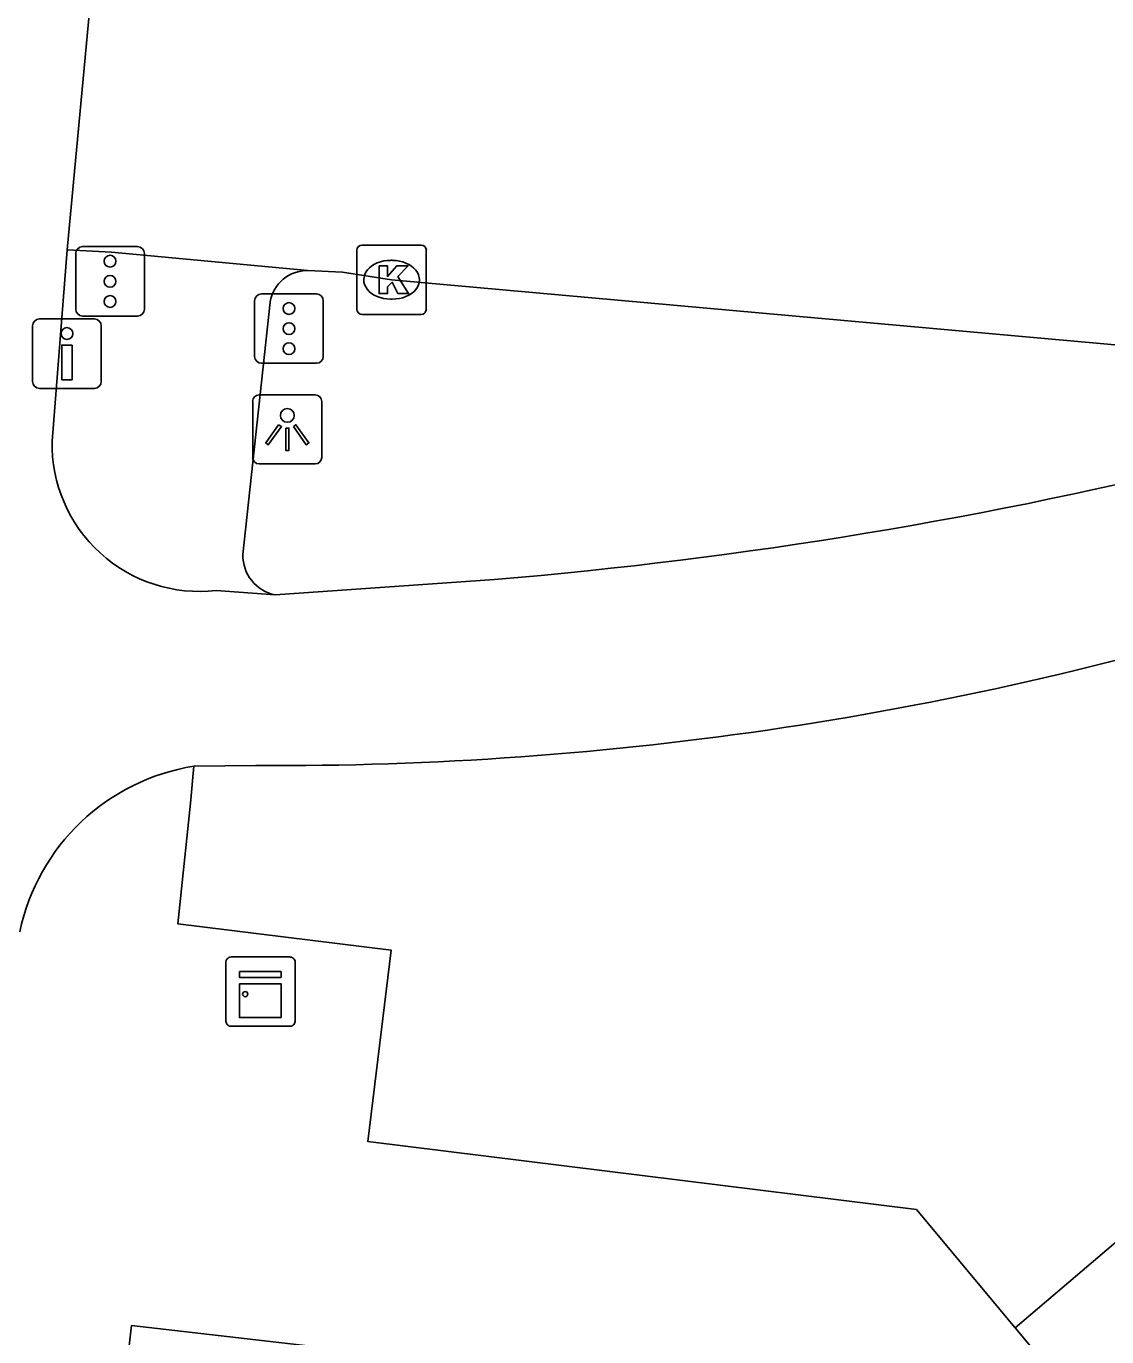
# Model space of a CAD drawing. Extents: x 161243 to 161752, y 384138 to 384885.
# Drawn here: x 161311.87 to 161327.44, y 384646.58 to 384665.48 of the extents above; entities that cross this region are included whole.
import ezdxf

# ---------------------------------------------------------------- set-up
doc = ezdxf.new("R2010")
doc.units = 0
for name, color, linetype in [('IMGEO_Drukknoppaal', 7, 'Continuous'), ('IMGEO_Fietspad_gesloten', 7, 'Continuous'), ('IMGEO_Kast', 7, 'Continuous'), ('IMGEO_Kolk', 7, 'Continuous'), ('IMGEO_Lichtpunt', 7, 'Continuous'), ('IMGEO_Rijbaan_lokaal_gesloten', 7, 'Continuous'), ('IMGEO_Verkeersregelinstallatiepaal', 7, 'Continuous'), ('IMGEO_Voetpad_open', 7, 'Continuous')]:
    doc.layers.add(name, color=color, linetype=linetype)

msp = doc.modelspace()

# ---------------------------------------------------------------- linework, layer by layer
at = {"layer": 'IMGEO_Drukknoppaal'}
for p, q in [((161312.058, 384661.259), (161312.848, 384661.259)), ((161312.848, 384661.259), (161312.058, 384661.259)), ((161311.958, 384660.359), (161311.958, 384661.159)), ((161311.958, 384661.159), (161311.958, 384660.359)), ((161312.948, 384661.159), (161312.948, 384660.359)), ((161312.948, 384660.359), (161312.948, 384661.159)), ((161312.848, 384660.259), (161312.058, 384660.259)), ((161312.058, 384660.259), (161312.848, 384660.259))]:
    msp.add_line(p, q, dxfattribs=at)
msp.add_lwpolyline([(161312.528, 384660.884), (161312.528, 384660.384), (161312.378, 384660.384), (161312.378, 384660.884), (161312.528, 384660.884)], dxfattribs=at)
msp.add_circle((161312.453, 384661.049), 0.085, dxfattribs=at)
for centre, start, end in [((161312.058, 384661.159), 90, 180), ((161312.058, 384661.159), 90, 180), ((161312.848, 384661.159), 0, 90), ((161312.848, 384661.159), 360, 90), ((161312.058, 384660.359), 180, 270), ((161312.058, 384660.359), 180, 270), ((161312.848, 384660.359), 270, 0), ((161312.848, 384660.359), 270, 0)]:
    msp.add_arc(centre, 0.1, start, end, dxfattribs=at)
at = {"layer": 'IMGEO_Fietspad_gesloten'}
for points in [[(161312.239, 384659.499), (161312.456, 384662.258)], [(161318.614, 384657.503), (161315.455, 384657.281)], [(161315.455, 384657.281), (161314.602, 384657.343)], [(161314.284, 384654.811), (161315.176, 384654.821)]]:
    msp.add_lwpolyline(points, dxfattribs=at)
for centre, radius, start, end in [((161314.363, 384659.454), 2.124, 178.7758, 276.4695), ((161313.104, 384723.647), 66.373, 274.76227, 284.07321), ((161315.497, 384703.594), 48.774, 269.6232, 287.5649), ((161314.762, 384651.795), 3.054, 99.014, 168.1084)]:
    msp.add_arc(centre, radius, start, end, dxfattribs=at)
at = {"layer": 'IMGEO_Kast'}
for p, q in [((161314.818, 384652.06), (161315.659, 384652.06)), ((161315.659, 384652.06), (161314.818, 384652.06)), ((161315.743, 384651.985), (161315.743, 384651.144)), ((161315.743, 384651.144), (161315.743, 384651.985)), ((161314.743, 384651.135), (161314.743, 384651.976)), ((161314.743, 384651.976), (161314.743, 384651.135)), ((161315.668, 384651.06), (161314.827, 384651.06)), ((161314.827, 384651.06), (161315.668, 384651.06))]:
    msp.add_line(p, q, dxfattribs=at)
for points in [[(161314.938, 384651.85), (161315.538, 384651.85), (161315.538, 384651.765), (161314.938, 384651.765), (161314.938, 384651.85)], [(161314.938, 384651.675), (161315.538, 384651.675), (161315.538, 384651.186), (161314.938, 384651.186), (161314.938, 384651.675)]]:
    msp.add_lwpolyline(points, dxfattribs=at)
msp.add_circle((161315.022, 384651.524), 0.0377, dxfattribs=at)
for centre, start, end in [((161314.821, 384651.982), 92.4484, 184.2845), ((161314.821, 384651.982), 92.4484, 184.2845), ((161315.665, 384651.982), 2.4484, 94.2845), ((161315.665, 384651.982), 2.4484, 94.2845), ((161314.821, 384651.138), 182.4484, 274.2845), ((161314.821, 384651.138), 182.4484, 274.2845), ((161315.665, 384651.138), 272.4484, 4.2845), ((161315.665, 384651.138), 272.4484, 4.2845)]:
    msp.add_arc(centre, 0.0779, start, end, dxfattribs=at)
at = {"layer": 'IMGEO_Kolk'}
for p, q in [((161316.631, 384661.399), (161316.631, 384662.251)), ((161316.706, 384662.325), (161317.558, 384662.325)), ((161317.632, 384662.251), (161317.632, 384661.399)), ((161317.119, 384662.105), (161317.144, 384662.105)), ((161317.142, 384661.545), (161317.117, 384661.545)), ((161317.558, 384661.325), (161316.706, 384661.325))]:
    msp.add_line(p, q, dxfattribs=at)
for points in [[(161316.631, 384661.399), (161316.631, 384662.251)], [(161316.706, 384662.325), (161317.558, 384662.325)], [(161317.632, 384662.251), (161317.632, 384661.399)], [(161316.952, 384662.025), (161317.075, 384662.025), (161317.075, 384661.874), (161317.205, 384662.025), (161317.369, 384662.025), (161317.223, 384661.874), (161317.376, 384661.625), (161317.224, 384661.625), (161317.139, 384661.789), (161317.075, 384661.722), (161317.075, 384661.625), (161316.952, 384661.625), (161316.952, 384662.025)], [(161317.558, 384661.325), (161316.706, 384661.325)]]:
    msp.add_lwpolyline(points, dxfattribs=at)
for centre, start, end in [((161316.708, 384662.249), 91.552, 178.448), ((161316.708, 384662.249), 91.552, 178.448), ((161317.556, 384662.249), 1.552, 88.448), ((161317.556, 384662.249), 1.552, 88.448), ((161316.708, 384661.401), 181.552, 268.448), ((161316.708, 384661.401), 181.552, 268.448), ((161317.556, 384661.401), 271.552, 358.448), ((161317.556, 384661.401), 271.552, 358.448)]:
    msp.add_arc(centre, 0.0765, start, end, dxfattribs=at)
for centre, major_axis, ratio, start_param, end_param in [((161317.118, 384661.825), (-0.387, 0.002), 0.722429, 4.712389, 7.853982), ((161317.143, 384661.825), (-0.39, 0.002), 0.717154, 1.570796, 4.712389)]:
    msp.add_ellipse(centre, major_axis=major_axis, ratio=ratio, start_param=start_param, end_param=end_param, dxfattribs=at)
at = {"layer": 'IMGEO_Lichtpunt'}
for p, q in [((161316.032, 384660.166), (161315.224, 384660.166)), ((161316.032, 384660.166), (161315.224, 384660.166)), ((161315.13, 384660.071), (161315.13, 384659.264)), ((161315.13, 384660.071), (161315.13, 384659.264)), ((161316.126, 384659.264), (161316.126, 384660.071)), ((161316.126, 384659.264), (161316.126, 384660.071)), ((161315.224, 384659.17), (161316.032, 384659.17)), ((161315.224, 384659.17), (161316.032, 384659.17))]:
    msp.add_line(p, q, dxfattribs=at)
for points in [[(161315.504, 384659.735), (161315.543, 384659.707), (161315.355, 384659.445), (161315.317, 384659.472), (161315.504, 384659.735)], [(161315.716, 384659.707), (161315.754, 384659.734), (161315.941, 384659.472), (161315.902, 384659.444), (161315.716, 384659.707)], [(161315.606, 384659.687), (161315.653, 384659.687), (161315.653, 384659.365), (161315.606, 384659.365), (161315.606, 384659.687)]]:
    msp.add_lwpolyline(points, dxfattribs=at)
msp.add_circle((161315.629, 384659.869), 0.0994, dxfattribs=at)
for centre, start, end in [((161315.224, 384660.071), 90, 180), ((161315.224, 384660.071), 90, 180), ((161316.032, 384660.071), 0, 90), ((161316.032, 384660.071), 0, 90), ((161315.224, 384659.264), 180, 270), ((161315.224, 384659.264), 180, 270), ((161316.032, 384659.264), 270, 0), ((161316.032, 384659.264), 270, 360)]:
    msp.add_arc(centre, 0.0946, start, end, dxfattribs=at)
at = {"layer": 'IMGEO_Rijbaan_lokaal_gesloten'}
for points in [[(161312.456, 384662.258), (161313.067, 384668.785), (161313.457, 384668.737)], [(161312.456, 384662.258), (161313.093, 384662.221), (161315.925, 384661.958)], [(161330.706, 384660.606), (161329.43, 384660.717), (161317.132, 384661.825), (161316.424, 384661.932), (161315.925, 384661.958)]]:
    msp.add_lwpolyline(points, dxfattribs=at)
at = {"layer": 'IMGEO_Verkeersregelinstallatiepaal'}
for p, q in [((161312.579, 384661.402), (161312.579, 384662.202)), ((161312.579, 384662.202), (161312.579, 384661.402)), ((161312.679, 384662.302), (161313.469, 384662.302)), ((161313.469, 384662.302), (161312.679, 384662.302)), ((161313.569, 384662.202), (161313.569, 384661.402)), ((161313.569, 384661.402), (161313.569, 384662.202)), ((161315.258, 384661.62), (161316.048, 384661.62)), ((161316.048, 384661.62), (161315.258, 384661.62)), ((161315.158, 384660.72), (161315.158, 384661.52)), ((161315.158, 384661.52), (161315.158, 384660.72)), ((161316.148, 384661.52), (161316.148, 384660.72)), ((161316.148, 384660.72), (161316.148, 384661.52)), ((161313.469, 384661.302), (161312.679, 384661.302)), ((161312.679, 384661.302), (161313.469, 384661.302)), ((161316.048, 384660.62), (161315.258, 384660.62)), ((161315.258, 384660.62), (161316.048, 384660.62))]:
    msp.add_line(p, q, dxfattribs=at)
for centre in [(161313.074, 384662.092), (161313.074, 384661.802), (161313.074, 384661.512), (161315.653, 384661.41), (161315.653, 384661.12), (161315.653, 384660.83)]:
    msp.add_circle(centre, 0.085, dxfattribs=at)
for centre, start, end in [((161312.679, 384662.202), 90, 180), ((161312.679, 384662.202), 90, 180), ((161313.469, 384662.202), 0, 90), ((161313.469, 384662.202), 360, 90), ((161315.258, 384661.52), 90, 180), ((161315.258, 384661.52), 90, 180), ((161316.048, 384661.52), 0, 90), ((161316.048, 384661.52), 360, 90), ((161312.679, 384661.402), 180, 270), ((161312.679, 384661.402), 180, 270), ((161313.469, 384661.402), 270, 0), ((161313.469, 384661.402), 270, 0), ((161315.258, 384660.72), 180, 270), ((161315.258, 384660.72), 180, 270), ((161316.048, 384660.72), 270, 0), ((161316.048, 384660.72), 270, 0)]:
    msp.add_arc(centre, 0.1, start, end, dxfattribs=at)
at = {"layer": 'IMGEO_Voetpad_open'}
for points in [[(161315.38, 384661.504), (161314.989, 384657.864)], [(161326.118, 384646.715), (161331.016, 384650.881), (161330.216, 384657.094)], [(161314.284, 384654.811), (161314.236, 384654.277), (161314.05, 384652.538), (161317.124, 384652.159), (161316.787, 384649.401), (161324.696, 384648.419), (161326.118, 384646.715)], [(161324.661, 384643.818), (161323.176, 384645.616), (161313.384, 384646.747), (161313.102, 384644.288)], [(161326.118, 384646.715), (161326.973, 384645.69)]]:
    msp.add_lwpolyline(points, dxfattribs=at)
for centre, radius, start, end in [((161315.917, 384661.414), 0.544, 89.1479, 170.4425), ((161315.567, 384657.848), 0.578, 178.4641, 258.8076)]:
    msp.add_arc(centre, radius, start, end, dxfattribs=at)

doc.saveas('drawing.dxf')
